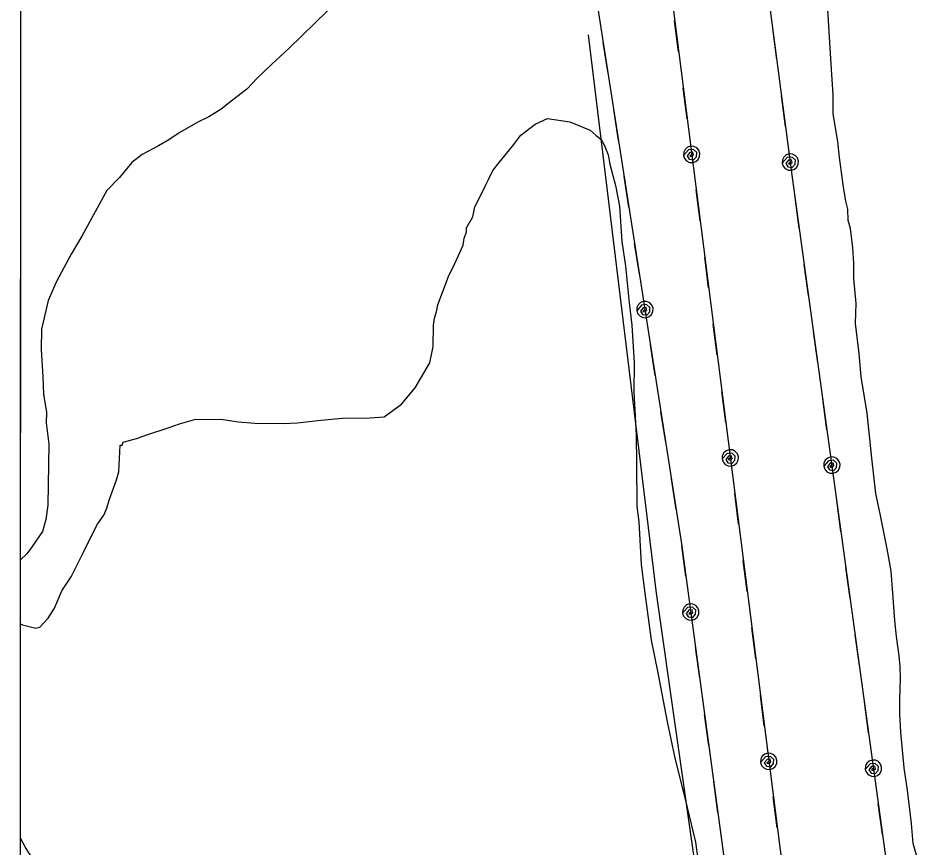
# Model space of a CAD drawing. Extents: x 3263578 to 3301413, y 764927 to 798602.
# Drawn here: x 3267728 to 3268720, y 782978 to 783884 of the extents above; entities that cross this region are included whole.
import ezdxf

# ---------------------------------------------------------------- set-up
doc = ezdxf.new("R2010")
doc.units = 0
for name, color, linetype in [('V-GRID-FRAM', 7, 'Continuous'), ('V-SITE-VEGE', 7, 'Continuous'), ('V-TOPO-SHOR', 7, 'Continuous'), ('V-UTIL-LINE', 7, 'Continuous')]:
    doc.layers.add(name, color=color, linetype=linetype)

msp = doc.modelspace()

# ---------------------------------------------------------------- linework, layer by layer
at = {"layer": 'V-GRID-FRAM'}
msp.add_lwpolyline([(3267734.87, 794015.53), (3299171.18, 794017.82), (3299180.44, 775831.73), (3267728.26, 775829.44), (3267734.87, 794015.53)], dxfattribs=at)
at = {"layer": 'V-SITE-VEGE'}
for p, q in [((3267730.97, 783292.77), (3267731.53, 784821.69)), ((3268066.17, 783891.87), (3268024.41, 783851.42)), ((3268024.41, 783851.42), (3268005.24, 783833.96)), ((3268005.24, 783833.96), (3267989.44, 783818.65)), ((3267989.44, 783818.65), (3267978.13, 783806.61)), ((3267978.13, 783806.61), (3267962.38, 783794.64)), ((3267962.38, 783794.64), (3267950, 783784.84)), ((3267950, 783784.84), (3267936.53, 783776.17)), ((3267936.53, 783776.17), (3267925.33, 783770.79)), ((3268293.08, 783768.22), (3268306.52, 783774.67)), ((3268306.52, 783774.67), (3268330.9, 783770.95)), ((3267925.33, 783770.79), (3267904.03, 783758.91)), ((3268277.33, 783756.25), (3268293.08, 783768.22)), ((3268330.9, 783770.95), (3268352.98, 783761.7)), ((3267904.03, 783758.91), (3267892.79, 783751.31)), ((3268268.25, 783744.17), (3268277.33, 783756.25)), ((3268352.98, 783761.7), (3268359.55, 783756.04)), ((3268359.55, 783756.04), (3268365.04, 783751.51)), ((3267881.58, 783744.83), (3267863.65, 783735.11)), ((3267892.79, 783751.31), (3267881.58, 783744.83)), ((3268365.04, 783751.51), (3268368.28, 783745.9)), ((3268368.28, 783745.9), (3268372.55, 783734.72)), ((3267863.65, 783735.11), (3267852.39, 783726.4)), ((3268253.52, 783726.63), (3268268.25, 783744.17)), ((3268372.55, 783734.72), (3268374.61, 783724.69)), ((3267852.39, 783726.4), (3267838.79, 783709.95)), ((3268246.71, 783717.85), (3268253.52, 783726.63)), ((3268374.61, 783724.69), (3268380.9, 783701.25)), ((3268242.11, 783707.93), (3268246.71, 783717.85)), ((3267838.79, 783709.95), (3267825.23, 783695.73)), ((3268238.67, 783701.31), (3268242.11, 783707.93)), ((3267825.23, 783695.73), (3267797.77, 783646.17)), ((3268232.92, 783689.18), (3268238.67, 783701.31)), ((3268380.9, 783701.25), (3268384.98, 783678.96)), ((3268227.19, 783678.16), (3268232.92, 783689.18)), ((3268224.79, 783667.09), (3268227.19, 783678.16)), ((3268384.98, 783678.96), (3268387.69, 783640.03)), ((3268217.93, 783654.98), (3268224.79, 783667.09)), ((3267797.77, 783646.17), (3267786.34, 783626.35)), ((3268215.53, 783643.9), (3268217.85, 783650.54)), ((3268217.85, 783650.54), (3268217.93, 783654.98)), ((3268205.08, 783616.29), (3268214.29, 783636.15)), ((3268214.29, 783636.15), (3268215.53, 783643.9)), ((3268387.69, 783640.03), (3268391.71, 783613.3)), ((3267786.34, 783626.35), (3267770.31, 783596.61)), ((3268198.19, 783601.96), (3268205.08, 783616.29)), ((3268391.71, 783613.3), (3268395.51, 783573.23)), ((3267770.31, 783596.61), (3267761.08, 783575.64)), ((3268190.05, 783579.87), (3268198.19, 783601.96)), ((3268186.58, 783571.03), (3268190.05, 783579.87)), ((3267761.08, 783575.64), (3267753.92, 783544.65)), ((3268185.34, 783563.28), (3268186.58, 783571.03)), ((3268395.51, 783573.23), (3268398.45, 783548.74)), ((3268181.78, 783548.89), (3268183.01, 783556.65)), ((3268183.01, 783556.65), (3268185.34, 783563.28)), ((3268181.4, 783525.56), (3268181.78, 783548.89)), ((3268398.45, 783548.74), (3268401.12, 783507.59)), ((3267753.92, 783544.65), (3267753.56, 783522.43)), ((3267753.56, 783522.43), (3267755.3, 783492.4)), ((3268177.79, 783507.84), (3268181.4, 783525.56)), ((3268161.79, 783480.32), (3268177.79, 783507.84)), ((3268401.12, 783507.59), (3268400.62, 783476.48)), ((3267755.3, 783492.4), (3267756.11, 783473.5)), ((3268147.06, 783462.78), (3268161.79, 783480.32)), ((3267756.11, 783473.5), (3267759.12, 783453.45)), ((3268400.62, 783476.48), (3268403.19, 783428.66)), ((3268127.94, 783448.64), (3268147.06, 783462.78)), ((3267759.12, 783453.45), (3267758.94, 783442.34)), ((3268059, 783445.3), (3268082.36, 783447.15)), ((3268082.36, 783447.15), (3268112.38, 783447.78)), ((3268112.38, 783447.78), (3268127.94, 783448.64)), ((3267758.94, 783442.34), (3267761.9, 783418.96)), ((3267892.19, 783436.87), (3267904.48, 783441.11)), ((3267904.48, 783441.11), (3267922.35, 783446.38)), ((3267922.35, 783446.38), (3267952.34, 783445.9)), ((3267952.34, 783445.9), (3267968.97, 783443.41)), ((3267968.97, 783443.41), (3267986.72, 783442.02)), ((3267986.72, 783442.02), (3268017.83, 783441.52)), ((3268017.83, 783441.52), (3268033.4, 783442.38)), ((3268033.4, 783442.38), (3268059, 783445.3)), ((3267857.56, 783425.2), (3267869.85, 783429.45)), ((3267869.85, 783429.45), (3267892.19, 783436.87)), ((3268403.19, 783428.66), (3268403.82, 783398.65)), ((3267761.9, 783418.96), (3267760.83, 783352.31)), ((3267838.08, 783388.84), (3267839.66, 783417.71)), ((3267839.66, 783417.71), (3267841.88, 783417.67)), ((3267841.88, 783417.67), (3267843.04, 783420.99)), ((3267843.04, 783420.99), (3267857.56, 783425.2)), ((3268403.82, 783398.65), (3268404.16, 783350.86)), ((3267835.72, 783379.99), (3267838.08, 783388.84)), ((3267827.59, 783357.9), (3267835.72, 783379.99)), ((3267825.22, 783349.05), (3267827.59, 783357.9)), ((3267760.83, 783352.31), (3267758.35, 783336.79)), ((3267821.77, 783341.33), (3267825.22, 783349.05)), ((3268404.16, 783350.86), (3268406.12, 783334.17)), ((3267814.94, 783331.44), (3267821.77, 783341.33)), ((3267758.35, 783336.79), (3267754.81, 783323.51)), ((3267806.91, 783316.01), (3267814.94, 783331.44)), ((3268406.12, 783334.17), (3268408.7, 783287.46)), ((3267754.81, 783323.51), (3267743.43, 783307.03)), ((3267800.02, 783301.67), (3267806.91, 783316.01)), ((3267737.75, 783299.34), (3267730.97, 783292.77)), ((3267743.43, 783307.03), (3267737.75, 783299.34)), ((3267786.24, 783274.12), (3267800.02, 783301.67)), ((3268408.7, 783287.46), (3268412.64, 783256.28)), ((3267775.99, 783258.73), (3267786.24, 783274.12)), ((3267767.91, 783239.97), (3267775.99, 783258.73)), ((3268412.64, 783256.28), (3268419.6, 783205.06)), ((3267761.07, 783228.96), (3267767.91, 783239.97)), ((3267752.02, 783219.11), (3267761.07, 783228.96)), ((3267730.86, 782988.87), (3267730.95, 783222.63)), ((3267730.95, 783222.63), (3267733.17, 783221.64)), ((3267733.17, 783221.64), (3267747.56, 783218.07)), ((3267747.56, 783218.07), (3267752.02, 783219.11)), ((3268419.6, 783205.06), (3268426.8, 783169.39)), ((3268426.8, 783169.39), (3268437.06, 783115.89)), ((3268437.06, 783115.89), (3268445.34, 783077.97)), ((3268445.34, 783077.97), (3268458.89, 783022.2)), ((3268458.89, 783022.2), (3268468.28, 782984.27)), ((3267735.95, 782979.36), (3267730.86, 782988.87)), ((3268468.28, 782984.27), (3268476.22, 782925.25)), ((3267755.45, 782947.93), (3267735.95, 782979.36))]:
    msp.add_line(p, q, dxfattribs=at)
msp.add_lwpolyline([(3268713.65, 782956.37), (3268705.95, 782982.96), (3268704.2, 783004.94), (3268699.51, 783041.05), (3268696.11, 783065.72), (3268692.4, 783104.43), (3268691.46, 783124.62), (3268691.21, 783140.4), (3268692.12, 783163.15), (3268691.77, 783176.31), (3268690.48, 783187.75), (3268687.82, 783208.89), (3268685.89, 783226.49), (3268683.58, 783256.37), (3268681.9, 783280.1), (3268677.63, 783304.81), (3268670.32, 783341.02), (3268665.14, 783364.89), (3268660.55, 783403.63), (3268655.51, 783452.9), (3268649.21, 783492.58), (3268646.73, 783518.09), (3268642.77, 783550.67), (3268643.65, 783572.55), (3268641.23, 783599.81), (3268641.02, 783616.46), (3268639.94, 783633.16), (3268637.28, 783654.29), (3268635, 783663.14), (3268634.62, 783675.43), (3268632.34, 783684.28), (3268629.54, 783701.92), (3268627.48, 783716.02), (3268625.48, 783731.87), (3268623.56, 783749.48), (3268618.62, 783779.46), (3268618.59, 783800.5), (3268616.42, 783833.88), (3268614.74, 783857.61), (3268612.67, 783893.62)], dxfattribs=at)
at = {"layer": 'V-TOPO-SHOR'}
msp.add_lwpolyline([(3268555.86, 782342.2), (3268425.34, 783256.36), (3268351.39, 783865.81)], dxfattribs=at)
at = {"layer": 'V-UTIL-LINE'}
for points in [[(3268409.45, 784958.93), (3268573.89, 783710.18), (3268827.39, 781864.99), (3268971.69, 780694.4), (3269579.31, 779719.37), (3271430.81, 776750.82), (3272074.85, 775829.76)], [(3268230.13, 784805.77), (3268307.95, 784237.21), (3268452.81, 783310.24), (3268587.31, 782316.49), (3268362.25, 781702.07), (3268263.07, 781437.2), (3268500.02, 781041.3), (3269699.69, 779084.34), (3270893.55, 777127.57), (3271403.45, 776393.36), (3271797.64, 775829.73)], [(3268411.53, 784147.11), (3268571.39, 782890.14), (3268740.09, 781681.15), (3268871.81, 780708.39), (3269952.3, 778944.99), (3271642.64, 776301.92), (3271967.18, 775831.85)], [(3268449.65, 783847.37), (3268445.36, 783881.1)], [(3268556.92, 783838.98), (3268552.48, 783872.69)], [(3268372.56, 783823.75), (3268367.31, 783857.34)], [(3268458.98, 783773.96), (3268454.69, 783807.69)], [(3268566.58, 783765.61), (3268562.15, 783799.32)], [(3268383.99, 783750.64), (3268378.74, 783784.23)], [(3268463.9, 783735.28), (3268461.76, 783733.35), (3268464.03, 783732.83), (3268466.02, 783734.71), (3268465.34, 783737.56), (3268461.95, 783737.29), (3268458.99, 783733.65), (3268461.24, 783730.03), (3268466.06, 783729.34), (3268469.04, 783732.81), (3268469.45, 783737.27), (3268465.93, 783740.57), (3268460.44, 783740.19), (3268454.97, 783734.14), (3268456.09, 783730.81), (3268458.39, 783728.16), (3268461.54, 783726.59), (3268465.04, 783726.35), (3268468.37, 783727.46), (3268471.02, 783729.77), (3268472.59, 783732.91), (3268472.83, 783736.41), (3268471.72, 783739.74), (3268469.41, 783742.39), (3268466.27, 783743.96), (3268462.77, 783744.2), (3268459.44, 783743.09), (3268456.79, 783740.79), (3268455.22, 783737.64), (3268454.97, 783734.14)], [(3268571.68, 783726.92), (3268569.55, 783724.98), (3268571.82, 783724.47), (3268573.81, 783726.36), (3268573.1, 783729.21), (3268569.72, 783728.92), (3268566.77, 783725.27), (3268569.04, 783721.66), (3268573.86, 783720.99), (3268576.83, 783724.48), (3268577.22, 783728.93), (3268573.69, 783732.22), (3268568.2, 783731.82), (3268562.76, 783725.74), (3268563.89, 783722.42), (3268566.2, 783719.78), (3268569.35, 783718.22), (3268572.86, 783717.99), (3268576.18, 783719.12), (3268578.82, 783721.44), (3268580.38, 783724.59), (3268580.6, 783728.09), (3268579.48, 783731.42), (3268577.16, 783734.06), (3268574.01, 783735.61), (3268570.51, 783735.84), (3268567.18, 783734.71), (3268564.54, 783732.4), (3268562.99, 783729.24), (3268562.76, 783725.74)], [(3268395.41, 783677.53), (3268390.16, 783711.12)], [(3268473.11, 783662.86), (3268468.82, 783696.58)], [(3268581.52, 783654.61), (3268576.89, 783688.3)], [(3268406.84, 783604.42), (3268401.59, 783638.01)], [(3268482.45, 783589.45), (3268478.16, 783623.18)], [(3268591.59, 783581.3), (3268586.96, 783614.98)], [(3268412.86, 783565.89), (3268410.77, 783563.91), (3268413.05, 783563.45), (3268415, 783565.39), (3268414.23, 783568.22), (3268410.85, 783567.85), (3268407.99, 783564.13), (3268410.35, 783560.58), (3268415.18, 783560.02), (3268418.06, 783563.58), (3268418.34, 783568.04), (3268414.73, 783571.24), (3268409.25, 783570.71), (3268403.97, 783564.51), (3268405.18, 783561.21), (3268407.55, 783558.62), (3268410.74, 783557.15), (3268414.25, 783557), (3268417.54, 783558.21), (3268420.13, 783560.59), (3268421.6, 783563.78), (3268421.75, 783567.28), (3268420.54, 783570.58), (3268418.16, 783573.17), (3268414.98, 783574.64), (3268411.47, 783574.79), (3268408.17, 783573.58), (3268405.59, 783571.2), (3268404.11, 783568.01), (3268403.97, 783564.51)], [(3268491.78, 783516.04), (3268487.5, 783549.77)], [(3268601.66, 783507.99), (3268597.04, 783541.67)], [(3268424.13, 783493.76), (3268418.88, 783527.35)], [(3268501.12, 783442.63), (3268496.83, 783476.36)], [(3268611.73, 783434.68), (3268607.11, 783468.36)], [(3268435.56, 783420.65), (3268430.31, 783454.24)], [(3268506.04, 783403.95), (3268503.9, 783402.02), (3268506.17, 783401.5), (3268508.16, 783403.38), (3268507.47, 783406.23), (3268504.09, 783405.96), (3268501.13, 783402.32), (3268503.38, 783398.7), (3268508.19, 783398.01), (3268511.17, 783401.48), (3268511.59, 783405.94), (3268508.07, 783409.24), (3268502.58, 783408.86), (3268497.11, 783402.81), (3268498.23, 783399.48), (3268500.53, 783396.83), (3268503.67, 783395.26), (3268507.18, 783395.02), (3268510.51, 783396.13), (3268513.16, 783398.44), (3268514.72, 783401.58), (3268514.97, 783405.08), (3268513.85, 783408.41), (3268511.55, 783411.06), (3268508.41, 783412.63), (3268504.91, 783412.87), (3268501.58, 783411.76), (3268498.92, 783409.46), (3268497.36, 783406.31), (3268497.11, 783402.81)], [(3268617.05, 783396.01), (3268614.93, 783394.07), (3268617.2, 783393.57), (3268619.18, 783395.47), (3268618.46, 783398.31), (3268615.07, 783398.01), (3268612.15, 783394.34), (3268614.44, 783390.74), (3268619.26, 783390.1), (3268622.21, 783393.6), (3268622.57, 783398.06), (3268619.02, 783401.33), (3268613.53, 783400.9), (3268608.13, 783394.79), (3268609.28, 783391.47), (3268611.61, 783388.84), (3268614.77, 783387.31), (3268618.27, 783387.1), (3268621.59, 783388.24), (3268624.22, 783390.57), (3268625.75, 783393.73), (3268625.96, 783397.24), (3268624.82, 783400.56), (3268622.49, 783403.18), (3268619.33, 783404.72), (3268615.82, 783404.93), (3268612.5, 783403.78), (3268609.88, 783401.45), (3268608.34, 783398.29), (3268608.13, 783394.79)], [(3268446.98, 783347.54), (3268441.73, 783381.13)], [(3268515.25, 783331.53), (3268510.96, 783365.26)], [(3268626.98, 783323.72), (3268622.35, 783357.4)], [(3268457.67, 783274.32), (3268453.11, 783308.01)], [(3268524.59, 783258.12), (3268520.3, 783291.85)], [(3268637.05, 783250.41), (3268632.42, 783284.09)], [(3268462.9, 783235.68), (3268460.78, 783233.74), (3268463.05, 783233.23), (3268465.03, 783235.13), (3268464.32, 783237.97), (3268460.93, 783237.68), (3268458, 783234.02), (3268460.28, 783230.41), (3268465.1, 783229.76), (3268468.06, 783233.26), (3268468.43, 783237.71), (3268464.89, 783240.99), (3268459.4, 783240.57), (3268453.98, 783234.47), (3268455.12, 783231.15), (3268457.45, 783228.52), (3268460.6, 783226.98), (3268464.11, 783226.76), (3268467.43, 783227.9), (3268470.06, 783230.22), (3268471.6, 783233.38), (3268471.82, 783236.89), (3268470.68, 783240.21), (3268468.36, 783242.84), (3268465.2, 783244.38), (3268461.7, 783244.6), (3268458.38, 783243.46), (3268455.74, 783241.13), (3268454.2, 783237.98), (3268453.98, 783234.47)], [(3268533.92, 783184.71), (3268529.63, 783218.44)], [(3268647.12, 783177.1), (3268642.5, 783210.78)], [(3268472.7, 783163.33), (3268468.14, 783197.02)], [(3268543.26, 783111.31), (3268538.97, 783145.03)], [(3268657.2, 783103.79), (3268652.57, 783137.47)], [(3268482.62, 783090), (3268478.06, 783123.69)], [(3268548.18, 783072.61), (3268546.04, 783070.69), (3268548.3, 783070.17), (3268550.3, 783072.05), (3268549.61, 783074.9), (3268546.22, 783074.63), (3268543.26, 783070.99), (3268545.52, 783067.37), (3268550.33, 783066.68), (3268553.31, 783070.15), (3268553.72, 783074.6), (3268550.21, 783077.91), (3268544.71, 783077.53), (3268539.25, 783071.48), (3268540.36, 783068.15), (3268542.67, 783065.5), (3268545.81, 783063.93), (3268549.31, 783063.69), (3268552.64, 783064.8), (3268555.29, 783067.1), (3268556.86, 783070.25), (3268557.11, 783073.75), (3268555.99, 783077.08), (3268553.69, 783079.73), (3268550.55, 783081.3), (3268547.04, 783081.54), (3268543.71, 783080.43), (3268541.06, 783078.12), (3268539.5, 783074.98), (3268539.25, 783071.48)], [(3268662.51, 783065.12), (3268660.39, 783063.18), (3268662.66, 783062.67), (3268664.64, 783064.58), (3268663.92, 783067.42), (3268660.53, 783067.12), (3268657.61, 783063.45), (3268659.9, 783059.85), (3268664.72, 783059.21), (3268667.67, 783062.71), (3268668.03, 783067.17), (3268664.48, 783070.43), (3268658.99, 783070.01), (3268653.59, 783063.9), (3268654.74, 783060.58), (3268657.07, 783057.95), (3268660.23, 783056.42), (3268663.73, 783056.21), (3268667.05, 783057.35), (3268669.68, 783059.68), (3268671.21, 783062.84), (3268671.42, 783066.35), (3268670.28, 783069.67), (3268667.95, 783072.29), (3268664.79, 783073.83), (3268661.28, 783074.04), (3268657.96, 783072.89), (3268655.34, 783070.56), (3268653.8, 783067.4), (3268653.59, 783063.9)], [(3268492.54, 783016.67), (3268487.98, 783050.36)], [(3268557.39, 783000.2), (3268553.1, 783033.93)], [(3268672.44, 782992.83), (3268667.81, 783026.51)]]:
    msp.add_lwpolyline(points, dxfattribs=at)

doc.saveas('drawing.dxf')
